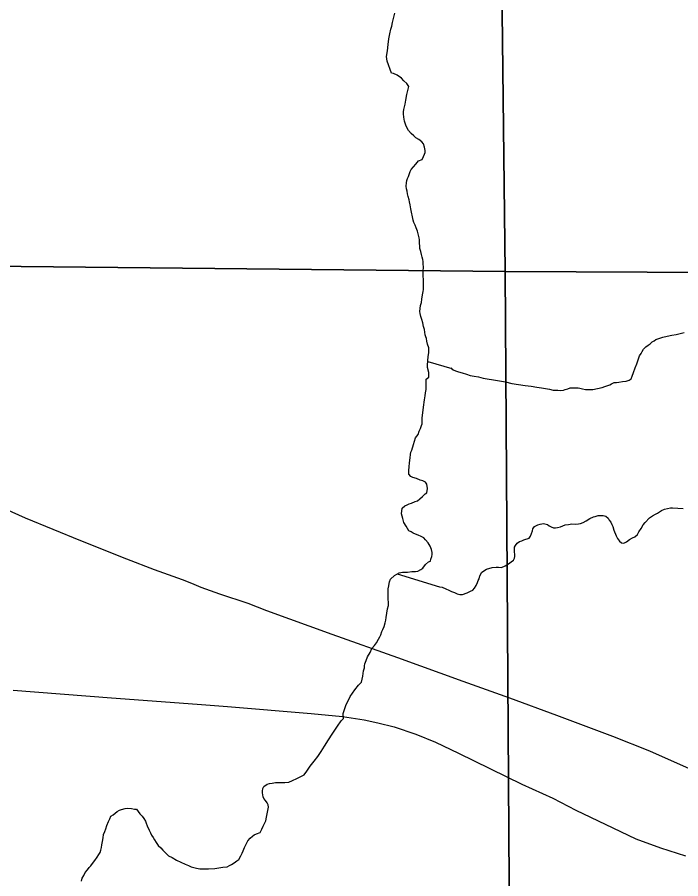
# Model space of a CAD drawing. Extents: x 2010165 to 2382125, y 1060529 to 1407316.
# Drawn here: x 2167995 to 2171515, y 1207789 to 1212363 of the extents above; entities that cross this region are included whole.
import ezdxf

# ---------------------------------------------------------------- set-up
doc = ezdxf.new("R2010")
doc.units = 0
for name, color, linetype in [('GM_X_Interstate_Route', 7, 'Continuous'), ('GM_X_Minor_River', 7, 'Continuous'), ('GM_X_Section', 7, 'Continuous'), ('GM_X_State_Route', 7, 'Continuous')]:
    doc.layers.add(name, color=color, linetype=linetype)

msp = doc.modelspace()

# ---------------------------------------------------------------- linework, layer by layer
at = {"layer": 'GM_X_Interstate_Route'}
msp.add_lwpolyline([(2167747.9, 1209834.9), (2168037.5, 1209705.9), (2168329.8, 1209584.4), (2168575.3, 1209487.9), (2168721.4, 1209430.8), (2168870.2, 1209377.3), (2168919.8, 1209359.4), (2168969.5, 1209338), (2169068.7, 1209302.3), (2169217.6, 1209252.5), (2169316.8, 1209213.2), (2169664.2, 1209088.4), (2170011.5, 1208963.6), (2170358.8, 1208838.8), (2170606.9, 1208749.7), (2170855, 1208657), (2171152.8, 1208546.4), (2171348.6, 1208467.8), (2171638.3, 1208338.9)], dxfattribs=at)
at = {"layer": 'GM_X_Minor_River'}
for points in [[(2170156.9, 1210690.7), (2170154.7, 1210704.7), (2170150.5, 1210720.7), (2170146.3, 1210740.8), (2170142, 1210758.8), (2170135.8, 1210774.7), (2170131.6, 1210790.7), (2170131.4, 1210800.8), (2170133.2, 1210816.8), (2170135, 1210832.9), (2170138.8, 1210849), (2170140.6, 1210867.1), (2170144.3, 1210889.2), (2170148.1, 1210907.3), (2170150, 1210917.3), (2170149.8, 1210929.4), (2170149.6, 1210943.4), (2170149.3, 1210969.5), (2170149, 1210989.6), (2170148.7, 1211015.6), (2170150.4, 1211035.7), (2170148.2, 1211053.7), (2170148, 1211065.8), (2170145.8, 1211077.8), (2170143.7, 1211089.8), (2170139.5, 1211103.8), (2170135.3, 1211119.8), (2170131.1, 1211135.8), (2170130.9, 1211149.8), (2170128.7, 1211161.8), (2170128.5, 1211181.9), (2170126.3, 1211191.9), (2170124.1, 1211205.9), (2170117.8, 1211227.9), (2170111.6, 1211245.9), (2170105.4, 1211259.8), (2170099.2, 1211273.8), (2170095, 1211285.8), (2170082.2, 1211345.8), (2170079.9, 1211367.9), (2170075.7, 1211383.9), (2170073.6, 1211393.9), (2170069.3, 1211411.9), (2170065.2, 1211425.9), (2170063, 1211439.9), (2170060.8, 1211451.9), (2170058.6, 1211465.9), (2170060.4, 1211484), (2170062.2, 1211496), (2170066.1, 1211506.1), (2170069.9, 1211518.2), (2170073.8, 1211528.3), (2170079.6, 1211544.4), (2170085.5, 1211554.5), (2170097.3, 1211568.7), (2170109.2, 1211582.9), (2170123, 1211601.1), (2170142.9, 1211607.4), (2170150.7, 1211623.5), (2170154.6, 1211635.6), (2170158.4, 1211645.7), (2170158.3, 1211655.7), (2170156.1, 1211673.7), (2170149.8, 1211691.7), (2170141.7, 1211701.6), (2170125.5, 1211713.5), (2170109.3, 1211723.3), (2170099.2, 1211733.2), (2170085, 1211745.1), (2170070.8, 1211761), (2170058.4, 1211784.9), (2170050.1, 1211810.9), (2170045.8, 1211832.9), (2170043.6, 1211850.9), (2170043.4, 1211860.9), (2170045.3, 1211873), (2170049.1, 1211887.1), (2170052.9, 1211901.2), (2170056.6, 1211923.3), (2170062.2, 1211953.5), (2170067.9, 1211981.6), (2170071.7, 1211995.7), (2170061.5, 1212011.6), (2170045.3, 1212025.5), (2170033.1, 1212039.4), (2170010.8, 1212055.1), (2169990.7, 1212064.9), (2169980.6, 1212066.8), (2169972.4, 1212084.8), (2169964, 1212110.7), (2169957.7, 1212130.7), (2169953.4, 1212154.8), (2169959, 1212184.9), (2169962.6, 1212219.1), (2169966.2, 1212249.2), (2169971.9, 1212275.3), (2169977.6, 1212299.5), (2169981.4, 1212315.6), (2169985.1, 1212335.7), (2169990.9, 1212355.8), (2169998.5, 1212384)], [(2169963.6, 1209240), (2169962.9, 1209290.1), (2169962.7, 1209304.2), (2169962.4, 1209328.2), (2169966.2, 1209344.3), (2169968.1, 1209356.4), (2169969.9, 1209366.4), (2169975.8, 1209380.6), (2169995.6, 1209398.8), (2170021.4, 1209413.2), (2170039.4, 1209417.4), (2170049.4, 1209417.6), (2170065.4, 1209417.8), (2170087.4, 1209420), (2170107.5, 1209420.3), (2170119.5, 1209422.4), (2170135.4, 1209430.6), (2170147.3, 1209438.8), (2170161.1, 1209457), (2170176.9, 1209471.3), (2170186.9, 1209475.4), (2170188.8, 1209485.5), (2170194.6, 1209499.6), (2170196.4, 1209511.6), (2170196.3, 1209521.7), (2170192.1, 1209537.7), (2170185.8, 1209555.6), (2170175.6, 1209573.6), (2170161.3, 1209589.4), (2170151.2, 1209599.3), (2170137.1, 1209607.2), (2170121, 1209613), (2170106.9, 1209618.9), (2170094.8, 1209624.7), (2170084.7, 1209630.6), (2170072.6, 1209636.5), (2170058.2, 1209660.4), (2170046, 1209680.3), (2170039.7, 1209702.3), (2170033.3, 1209726.3), (2170037, 1209756.4), (2170050.8, 1209768.6), (2170062.7, 1209774.8), (2170074.7, 1209779), (2170086.7, 1209783.1), (2170106.6, 1209791.4), (2170118.6, 1209795.6), (2170130.5, 1209805.7), (2170144.3, 1209817.9), (2170158.2, 1209832.1), (2170168.1, 1209838.3), (2170171.8, 1209860.4), (2170167.5, 1209884.4), (2170161.4, 1209894.4), (2170147.2, 1209902.2), (2170133.2, 1209906.1), (2170113, 1209913.8), (2170092.9, 1209919.6), (2170082.8, 1209925.5), (2170072.6, 1209937.4), (2170072.4, 1209957.5), (2170074.1, 1209975.5), (2170075.9, 1209997.6), (2170079.5, 1210023.8), (2170081.3, 1210041.8), (2170083.1, 1210053.9), (2170089, 1210064), (2170096.6, 1210094.2), (2170108.2, 1210130.4), (2170122, 1210148.7), (2170127.8, 1210164.8), (2170133.6, 1210178.9), (2170139.4, 1210195), (2170143.3, 1210205.1), (2170143, 1210223.1), (2170142.8, 1210237.2), (2170152, 1210305.5), (2170153.8, 1210319.6), (2170155.6, 1210331.6), (2170157.5, 1210341.7), (2170159.3, 1210353.7), (2170161.1, 1210369.8), (2170164.9, 1210385.9), (2170164.7, 1210399.9), (2170164.6, 1210412), (2170164.5, 1210422), (2170164.3, 1210432), (2170164.2, 1210442.1), (2170178.1, 1210452.3), (2170177.8, 1210476.3), (2170171.4, 1210504.3), (2170171.2, 1210516.4), (2170174.6, 1210562.6), (2170178.4, 1210580.6), (2170178, 1210608.7), (2170171.8, 1210626.7), (2170167.6, 1210642.7), (2170165.4, 1210656.7), (2170163.3, 1210666.7), (2170159.1, 1210676.7), (2170156.9, 1210690.7)], [(2170172.6, 1210535.4), (2170299.7, 1210497.9), (2170297.7, 1210499.9), (2170307.8, 1210492), (2170319.9, 1210486.1), (2170336, 1210480.3), (2170356.1, 1210474.5), (2170378.2, 1210468.8), (2170398.3, 1210461), (2170418.4, 1210457.2), (2170442.5, 1210453.5), (2170466.6, 1210447.8), (2170488.7, 1210444), (2170520.9, 1210438.4), (2170553, 1210432.8), (2170585.1, 1210427.1), (2170619.3, 1210419.5), (2170653.4, 1210413.9), (2170689.5, 1210408.4), (2170721.6, 1210404.7), (2170751.8, 1210399.1), (2170775.9, 1210395.4), (2170798, 1210391.6), (2170818, 1210387.9), (2170838.1, 1210384.1), (2170862.2, 1210382.4), (2170878.2, 1210380.6), (2170892.2, 1210382.8), (2170902.2, 1210386.9), (2170916.2, 1210391.1), (2170928.1, 1210395.2), (2170942.2, 1210395.4), (2170956.2, 1210395.6), (2170970.2, 1210395.7), (2170980.2, 1210393.9), (2170994.3, 1210390), (2171010.4, 1210386.2), (2171030.4, 1210386.4), (2171048.4, 1210386.7), (2171098.4, 1210397.3), (2171112.3, 1210403.5), (2171128.3, 1210407.7), (2171138.3, 1210411.8), (2171148.2, 1210416), (2171162.2, 1210424.2), (2171174.2, 1210424.3), (2171186.2, 1210426.5), (2171206.2, 1210428.7), (2171226.2, 1210431), (2171242.1, 1210437.2), (2171252.1, 1210443.3), (2171257.9, 1210457.4), (2171263.6, 1210477.6), (2171273.3, 1210501.8), (2171281.1, 1210523.9), (2171288.8, 1210544.1), (2171292.7, 1210554.2), (2171296.5, 1210566.2), (2171304.4, 1210578.4), (2171310.3, 1210588.5), (2171318.1, 1210600.6), (2171330, 1210612.8), (2171341.9, 1210623), (2171351.8, 1210629.1), (2171363.7, 1210639.3), (2171373.6, 1210645.4), (2171383.6, 1210651.6), (2171399.5, 1210657.8), (2171419.5, 1210664), (2171443.4, 1210670.3), (2171467.4, 1210674.6), (2171491.4, 1210679), (2171511.4, 1210683.2), (2171533.3, 1210689.5)], [(2170010.7, 1209407.3), (2170234.8, 1209339.6), (2170248.8, 1209337.8), (2170269, 1209328), (2170285.1, 1209322.1), (2170299.2, 1209314.3), (2170315.3, 1209308.5), (2170329.4, 1209302.6), (2170343.5, 1209298.8), (2170357.5, 1209299), (2170381.4, 1209307.3), (2170399.3, 1209315.5), (2170411.3, 1209321.7), (2170421.2, 1209331.8), (2170429, 1209346), (2170436.8, 1209362.1), (2170440.7, 1209372.2), (2170444.6, 1209382.3), (2170448.4, 1209398.4), (2170460.1, 1209416.6), (2170484, 1209432.9), (2170513.9, 1209441.3), (2170535.9, 1209443.6), (2170547.9, 1209443.7), (2170564, 1209441.9), (2170583.9, 1209450.2), (2170601.8, 1209460.4), (2170615.7, 1209472.6), (2170627.6, 1209480.8), (2170633.5, 1209490.9), (2170635.3, 1209500.9), (2170635.2, 1209511), (2170633, 1209525), (2170632.9, 1209535), (2170632.7, 1209549.1), (2170638.6, 1209559.2), (2170646.4, 1209571.3), (2170660.3, 1209579.5), (2170672.3, 1209583.6), (2170682.3, 1209587.8), (2170710.2, 1209598.2), (2170718.1, 1209608.3), (2170723.9, 1209622.4), (2170727.7, 1209636.5), (2170729.6, 1209646.5), (2170739.4, 1209658.7), (2170757.3, 1209668.9), (2170769.3, 1209671.1), (2170787.3, 1209675.3), (2170807.4, 1209669.6), (2170817.5, 1209663.7), (2170827.6, 1209657.8), (2170839.7, 1209651.9), (2170849.7, 1209652), (2170861.7, 1209654.2), (2170877.7, 1209658.4), (2170901.6, 1209668.7), (2170919.6, 1209670.9), (2170937.6, 1209673.2), (2170957.7, 1209671.4), (2170971.7, 1209673.6), (2170983.6, 1209675.7), (2170997.6, 1209679.9), (2171013.5, 1209690.1), (2171033.4, 1209702.4), (2171051.3, 1209710.7), (2171061.3, 1209712.8), (2171077.3, 1209717), (2171093.3, 1209717.2), (2171103.3, 1209717.3), (2171117.4, 1209713.5), (2171129.5, 1209703.6), (2171135.7, 1209693.6), (2171143.8, 1209681.7), (2171150, 1209669.7), (2171154.2, 1209659.8), (2171160.4, 1209639.8), (2171172.8, 1209609.8), (2171179, 1209595.9), (2171189.2, 1209581.9), (2171201.4, 1209572.1), (2171213.4, 1209570.2), (2171227.3, 1209578.4), (2171243.2, 1209590.6), (2171259.1, 1209598.8), (2171271.1, 1209605), (2171284.9, 1209617.2), (2171292.8, 1209631.4), (2171304.5, 1209649.6), (2171316.3, 1209667.8), (2171326.2, 1209679.9), (2171349.9, 1209706.3), (2171365.8, 1209716.5), (2171381.7, 1209724.7), (2171391.6, 1209730.9), (2171401.6, 1209737), (2171413.5, 1209745.2), (2171429.4, 1209751.4), (2171445.4, 1209755.6), (2171461.4, 1209757.8), (2171471.4, 1209757.9)], [(2171471.4, 1209757.9), (2171527.6, 1209754.6)], [(2168784.8, 1207923.7), (2168797, 1207911.8), (2168817.1, 1207902), (2168839.3, 1207888.2), (2168863.5, 1207876.5), (2168885.7, 1207866.7), (2168903.8, 1207858.9), (2168918, 1207853.1), (2168932, 1207849.2), (2168946.1, 1207845.4), (2168964.2, 1207841.6), (2168986.2, 1207841.9), (2169010.2, 1207842.2), (2169042.3, 1207844.6), (2169064.3, 1207846.8), (2169086.3, 1207851.1), (2169108.3, 1207853.4), (2169120.2, 1207859.6), (2169132.1, 1207865.7), (2169146.1, 1207873.9), (2169160, 1207884.1), (2169169.9, 1207892.3), (2169181.7, 1207910.5), (2169187.5, 1207924.6), (2169193.3, 1207936.7), (2169201.1, 1207954.8), (2169208.9, 1207973), (2169218.7, 1207991.2), (2169230.5, 1208005.3), (2169242.4, 1208015.5), (2169252.3, 1208021.7), (2169264.3, 1208027.8), (2169284.2, 1208034.1), (2169292, 1208052.2), (2169299.8, 1208068.4), (2169307.6, 1208086.5), (2169313.4, 1208096.6), (2169317.2, 1208116.7), (2169322.8, 1208142.9), (2169328.5, 1208169), (2169326.4, 1208181), (2169320.2, 1208193), (2169312, 1208204.9), (2169303.9, 1208214.9), (2169299.7, 1208224.8), (2169295.5, 1208244.8), (2169295.3, 1208254.9), (2169297.2, 1208268.9), (2169303, 1208279), (2169320.9, 1208291.3), (2169332.9, 1208295.5), (2169346.9, 1208297.6), (2169364.9, 1208299.9), (2169382.9, 1208300.1), (2169398.9, 1208300.3), (2169414.9, 1208300.5), (2169434.9, 1208302.7), (2169454.9, 1208311), (2169478.8, 1208321.3), (2169498.7, 1208331.6), (2169516.6, 1208341.8), (2169530.4, 1208360.1), (2169548, 1208386.4), (2169569.7, 1208412.7), (2169589.4, 1208439), (2169607.1, 1208465.3), (2169624.8, 1208493.6), (2169646.4, 1208526), (2169666, 1208556.3), (2169693.5, 1208598.8), (2169713.2, 1208627.1), (2169725, 1208639.3), (2169724.7, 1208667.3), (2169738.1, 1208709.6), (2169761.6, 1208756.1), (2169785.1, 1208792.5), (2169804.9, 1208816.8), (2169820.7, 1208833), (2169828.3, 1208865.2), (2169831.9, 1208893.3), (2169837.7, 1208909.5), (2169837.6, 1208919.5), (2169839.4, 1208929.5), (2169845.2, 1208947.7), (2169853, 1208967.8), (2169866.7, 1208990.1), (2169876.4, 1209012.2), (2169890.2, 1209028.5), (2169900.1, 1209042.6), (2169911.8, 1209060.8), (2169917.7, 1209072.9), (2169923.5, 1209085), (2169929.3, 1209101.1), (2169935.2, 1209113.3), (2169941, 1209129.4), (2169946.8, 1209147.5), (2169950.6, 1209161.6), (2169952.4, 1209175.6), (2169956.1, 1209199.8), (2169959.8, 1209221.9), (2169963.6, 1209240)], [(2168336, 1207775.7), (2168339.8, 1207791.8), (2168347.6, 1207806), (2168355.4, 1207822.1), (2168367.2, 1207836.3), (2168377.1, 1207848.5), (2168385, 1207858.6), (2168394.8, 1207870.8), (2168406.6, 1207886.9), (2168418.4, 1207903.1), (2168428.3, 1207917.3), (2168434.1, 1207929.4), (2168438, 1207941.5), (2168441.8, 1207955.6), (2168443.6, 1207969.6), (2168447.4, 1207987.7), (2168451.1, 1208005.8), (2168452.9, 1208023.9), (2168458.7, 1208040), (2168464.5, 1208054.1), (2168470.3, 1208072.3), (2168478.1, 1208092.4), (2168485.9, 1208106.6), (2168491.7, 1208120.7), (2168503.6, 1208128.8), (2168513.5, 1208137), (2168525.4, 1208147.2), (2168537.4, 1208153.3), (2168547.3, 1208157.5), (2168567.3, 1208161.7), (2168581.3, 1208163.9), (2168601.3, 1208162.1), (2168617.4, 1208158.3), (2168627.4, 1208158.4), (2168645.8, 1208134.6), (2168658, 1208120.7), (2168666.2, 1208108.8), (2168674.4, 1208094.8), (2168678.5, 1208084.8), (2168684.7, 1208070.9), (2168695, 1208046.9), (2168701.2, 1208033), (2168707.4, 1208021), (2168715.5, 1208009.1), (2168723.7, 1207995.1), (2168732, 1207981.2), (2168742.2, 1207965.3), (2168756.4, 1207953.4), (2168766.5, 1207941.5), (2168784.8, 1207923.7)]]:
    msp.add_lwpolyline(points, dxfattribs=at)
at = {"layer": 'GM_X_Section'}
for points in [[(2170517.3, 1216673.9), (2170583.9, 1211012.5), (2164931.4, 1211072.2), (2164907.3, 1213281.5), (2164886.2, 1215783.6), (2164881.3, 1216727.8)], [(2176133.3, 1216538.6), (2176227.8, 1210985.9), (2170583.9, 1211012.5), (2170517.3, 1216673.9)], [(2164931.4, 1211072.2), (2170583.9, 1211012.5), (2170618.6, 1205608.5), (2164951, 1205618.4), (2164922.5, 1208298.1), (2164932.6, 1210843.7)], [(2170583.9, 1211012.5), (2176227.8, 1210985.9), (2176316.2, 1205618.7), (2170618.6, 1205608.5)]]:
    msp.add_lwpolyline(points, close=True, dxfattribs=at)
at = {"layer": 'GM_X_State_Route'}
msp.add_lwpolyline([(2167973.8, 1208790.2), (2168495.4, 1208750.4), (2168949, 1208715.4), (2169110.4, 1208703.7), (2169554.8, 1208666.3), (2169720.8, 1208649.9), (2169835.4, 1208633.5), (2169907.9, 1208617.1), (2169994.4, 1208596.1), (2170109, 1208556.3), (2170214.3, 1208514.2), (2170335.9, 1208455.8), (2170672.7, 1208292.1), (2170836.4, 1208217.2), (2170958, 1208154.1), (2171154.4, 1208060.5), (2171276, 1208002.1), (2171407, 1207953), (2171540.3, 1207910.9)], dxfattribs=at)

doc.saveas('drawing.dxf')
